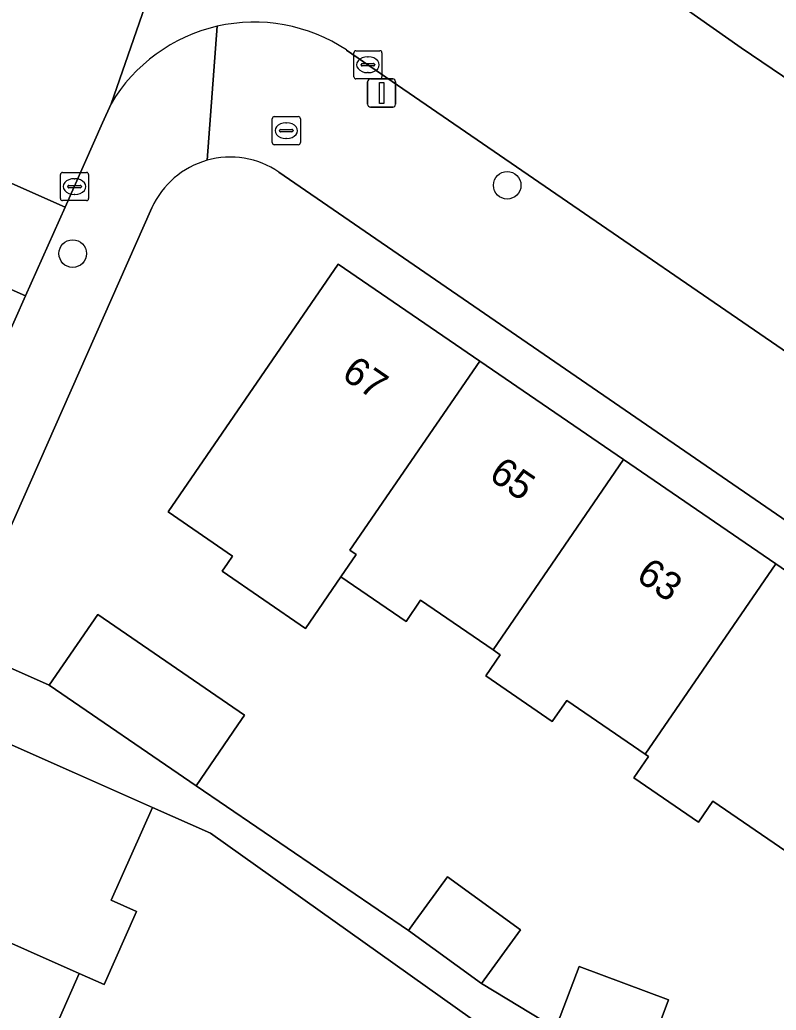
# Model space of a CAD drawing. Extents: x 160023 to 161302, y 384750 to 385707.
# Drawn here: x 160186.62 to 160213.51, y 385336.03 to 385371.24 of the extents above; entities that cross this region are included whole.
import ezdxf

# ---------------------------------------------------------------- set-up
doc = ezdxf.new("R2010")
doc.units = 0
for name, color, linetype in [('IMGEO_Boom', 7, 'Continuous'), ('IMGEO_Brandkraan', 7, 'Continuous'), ('IMGEO_Erf', 7, 'Continuous'), ('IMGEO_Kolk', 7, 'Continuous'), ('IMGEO_Lichtmast', 7, 'Continuous'), ('IMGEO_Pand', 7, 'Continuous'), ('IMGEO_Pand_nummerreeks', 7, 'Continuous'), ('IMGEO_Rijbaan_lokaal_gesloten', 7, 'Continuous'), ('IMGEO_Rijbaan_lokaal_open', 7, 'Continuous'), ('IMGEO_Voetpad_open', 7, 'Continuous')]:
    doc.layers.add(name, color=color, linetype=linetype)

msp = doc.modelspace()

# ---------------------------------------------------------------- linework, layer by layer
at = {"layer": 'IMGEO_Boom'}
for centre in [(160203.946, 385365.355), (160188.503, 385362.927)]:
    msp.add_circle(centre, 0.489, dxfattribs=at)
at = {"layer": 'IMGEO_Brandkraan'}
for p, q in [((160195.594, 385366.872), (160195.594, 385367.724)), ((160195.669, 385367.798), (160196.521, 385367.798)), ((160196.082, 385367.578), (160196.107, 385367.578)), ((160196.595, 385367.724), (160196.595, 385366.872)), ((160195.853, 385367.292), (160195.853, 385367.304)), ((160196.291, 385367.255), (160195.893, 385367.255)), ((160195.896, 385367.341), (160196.294, 385367.341)), ((160196.337, 385367.304), (160196.337, 385367.292)), ((160196.105, 385367.018), (160196.08, 385367.018)), ((160196.521, 385366.798), (160195.669, 385366.798))]:
    msp.add_line(p, q, dxfattribs=at)
for points in [[(160195.594, 385366.872), (160195.594, 385367.724)], [(160195.669, 385367.798), (160196.521, 385367.798)], [(160196.595, 385367.724), (160196.595, 385366.872)], [(160196.521, 385366.798), (160195.669, 385366.798)]]:
    msp.add_lwpolyline(points, dxfattribs=at)
for centre, radius, start, end in [((160195.671, 385367.722), 0.0765, 91.552, 178.448), ((160195.671, 385367.722), 0.0765, 91.552, 178.448), ((160196.519, 385367.722), 0.0765, 1.552, 88.448), ((160196.519, 385367.722), 0.0765, 1.552, 88.448), ((160195.893, 385367.301), 0.0403, 85.8775, 175.7526), ((160195.89, 385367.291), 0.0366, 178.938, 274.7102), ((160196.294, 385367.298), 0.043, 264.8664, 352.4533), ((160196.298, 385367.303), 0.0386, 1.7309, 96.639), ((160195.671, 385366.874), 0.0765, 181.552, 268.448), ((160195.671, 385366.874), 0.0765, 181.552, 268.448), ((160196.519, 385366.874), 0.0765, 271.552, 358.448), ((160196.519, 385366.874), 0.0765, 271.552, 358.448)]:
    msp.add_arc(centre, radius, start, end, dxfattribs=at)
for centre, major_axis, ratio, start_param, end_param in [((160196.081, 385367.298), (-0.387, 0.002), 0.722429, 4.712389, 7.853982), ((160196.106, 385367.298), (-0.39, 0.002), 0.717154, 1.570796, 4.712389)]:
    msp.add_ellipse(centre, major_axis=major_axis, ratio=ratio, start_param=start_param, end_param=end_param, dxfattribs=at)
at = {"layer": 'IMGEO_Erf'}
for points in [[(160226.2, 385344.936), (160195.832, 385365.824)], [(160191.319, 385364.551), (160184.436, 385349.013), (160187.667, 385347.582), (160189.155, 385349.752), (160189.392, 385350.098), (160194.611, 385346.519), (160194.375, 385346.174), (160192.887, 385344.004), (160200.439, 385338.864), (160200.679, 385339.195), (160201.824, 385340.774), (160204.421, 385338.89), (160203.035, 385336.98), (160205.669, 385335.373)], [(160214.073, 385341.525), (160211.249, 385343.461), (160210.739, 385342.717), (160208.444, 385344.29), (160208.964, 385345.049), (160208.848, 385345.129), (160206.061, 385347.039), (160205.548, 385346.291), (160203.182, 385347.913), (160203.697, 385348.665), (160203.441, 385348.84), (160200.868, 385350.606), (160200.35, 385349.85), (160198.037, 385351.436), (160196.779, 385349.602), (160193.818, 385351.633), (160194.01, 385351.912), (160194.187, 385352.17), (160191.892, 385353.744), (160197.936, 385362.557), (160202.967, 385359.107), (160208.078, 385355.603), (160213.487, 385351.894), (160218.816, 385348.241)], [(160203.776, 385334.937), (160193.398, 385342.322), (160191.334, 385343.239), (160189.87, 385339.937), (160190.77, 385339.537), (160189.62, 385336.944), (160188.739, 385337.335), (160187.331, 385334.159)], [(160205.737, 385335.555), (160206.498, 385337.586), (160209.68, 385336.392), (160208.851, 385334.18)]]:
    msp.add_lwpolyline(points, dxfattribs=at)
for centre, start, end in [((160194.103, 385363.314), 105.7274, 156.0367), ((160194.105, 385363.315), 55.4629, 105.7798)]:
    msp.add_arc(centre, 3.046, start, end, dxfattribs=at)
at = {"layer": 'IMGEO_Kolk'}
for p, q in [((160198.494, 385369.215), (160198.494, 385370.067)), ((160198.569, 385370.141), (160199.421, 385370.141)), ((160199.495, 385370.067), (160199.495, 385369.215)), ((160198.796, 385369.684), (160199.194, 385369.684)), ((160198.982, 385369.921), (160199.007, 385369.921)), ((160198.753, 385369.635), (160198.753, 385369.647)), ((160199.191, 385369.598), (160198.793, 385369.598)), ((160199.005, 385369.361), (160198.98, 385369.361)), ((160199.237, 385369.647), (160199.237, 385369.635)), ((160199.421, 385369.141), (160198.569, 385369.141)), ((160188.143, 385365.811), (160188.995, 385365.811)), ((160188.068, 385364.885), (160188.068, 385365.737)), ((160188.556, 385365.591), (160188.581, 385365.591)), ((160189.069, 385365.737), (160189.069, 385364.885)), ((160188.327, 385365.305), (160188.327, 385365.317)), ((160188.765, 385365.268), (160188.367, 385365.268)), ((160188.37, 385365.354), (160188.768, 385365.354)), ((160188.811, 385365.317), (160188.811, 385365.305)), ((160188.995, 385364.811), (160188.143, 385364.811)), ((160188.579, 385365.031), (160188.554, 385365.031))]:
    msp.add_line(p, q, dxfattribs=at)
for points in [[(160198.494, 385369.215), (160198.494, 385370.067)], [(160198.569, 385370.141), (160199.421, 385370.141)], [(160199.495, 385370.067), (160199.495, 385369.215)], [(160199.421, 385369.141), (160198.569, 385369.141)], [(160188.143, 385365.811), (160188.995, 385365.811)], [(160188.068, 385364.885), (160188.068, 385365.737)], [(160189.069, 385365.737), (160189.069, 385364.885)], [(160188.995, 385364.811), (160188.143, 385364.811)]]:
    msp.add_lwpolyline(points, dxfattribs=at)
for centre, radius, start, end in [((160198.571, 385370.065), 0.0765, 91.552, 178.448), ((160198.571, 385370.065), 0.0765, 91.552, 178.448), ((160199.419, 385370.065), 0.0765, 1.552, 88.448), ((160199.419, 385370.065), 0.0765, 1.552, 88.448), ((160198.793, 385369.644), 0.0403, 85.8775, 175.7526), ((160199.198, 385369.646), 0.0386, 1.7309, 96.639), ((160198.79, 385369.634), 0.0366, 178.938, 274.7102), ((160199.194, 385369.641), 0.043, 264.8664, 352.4533), ((160198.571, 385369.217), 0.0765, 181.552, 268.448), ((160198.571, 385369.217), 0.0765, 181.552, 268.448), ((160199.419, 385369.217), 0.0765, 271.552, 358.448), ((160199.419, 385369.217), 0.0765, 271.552, 358.448), ((160188.145, 385365.735), 0.0765, 91.552, 178.448), ((160188.145, 385365.735), 0.0765, 91.552, 178.448), ((160188.993, 385365.735), 0.0765, 1.552, 88.448), ((160188.993, 385365.735), 0.0765, 1.552, 88.448), ((160188.367, 385365.314), 0.0403, 85.8775, 175.7526), ((160188.364, 385365.304), 0.0366, 178.938, 274.7102), ((160188.768, 385365.311), 0.043, 264.8664, 352.4533), ((160188.772, 385365.316), 0.0386, 1.7309, 96.639), ((160188.145, 385364.887), 0.0765, 181.552, 268.448), ((160188.145, 385364.887), 0.0765, 181.552, 268.448), ((160188.993, 385364.887), 0.0765, 271.552, 358.448), ((160188.993, 385364.887), 0.0765, 271.552, 358.448)]:
    msp.add_arc(centre, radius, start, end, dxfattribs=at)
for centre, major_axis, ratio, start_param, end_param in [((160198.981, 385369.641), (-0.387, 0.002), 0.722429, 4.712389, 7.853982), ((160199.006, 385369.641), (-0.39, 0.002), 0.717154, 1.570796, 4.712389), ((160188.555, 385365.311), (-0.387, 0.002), 0.722429, 4.712389, 7.853982), ((160188.58, 385365.311), (-0.39, 0.002), 0.717154, 1.570796, 4.712389)]:
    msp.add_ellipse(centre, major_axis=major_axis, ratio=ratio, start_param=start_param, end_param=end_param, dxfattribs=at)
at = {"layer": 'IMGEO_Lichtmast'}
for p, q in [((160198.986, 385368.236), (160198.986, 385369.036)), ((160198.986, 385369.036), (160198.986, 385368.236)), ((160199.086, 385369.136), (160199.876, 385369.136)), ((160199.876, 385369.136), (160199.086, 385369.136)), ((160199.976, 385369.036), (160199.976, 385368.236)), ((160199.976, 385368.236), (160199.976, 385369.036)), ((160199.876, 385368.136), (160199.086, 385368.136)), ((160199.086, 385368.136), (160199.876, 385368.136))]:
    msp.add_line(p, q, dxfattribs=at)
msp.add_lwpolyline([(160199.406, 385369.011), (160199.556, 385369.011), (160199.556, 385368.261), (160199.406, 385368.261), (160199.406, 385369.011)], dxfattribs=at)
for centre, start, end in [((160199.086, 385369.036), 90, 180), ((160199.086, 385369.036), 90, 180), ((160199.876, 385369.036), 0, 90), ((160199.876, 385369.036), 360, 90), ((160199.086, 385368.236), 180, 270), ((160199.086, 385368.236), 180, 270), ((160199.876, 385368.236), 270, 0), ((160199.876, 385368.236), 270, 0)]:
    msp.add_arc(centre, 0.1, start, end, dxfattribs=at)
at = {"layer": 'IMGEO_Pand'}
for points in [[(160202.967, 385359.107), (160197.936, 385362.557), (160191.892, 385353.744), (160194.187, 385352.17), (160194.01, 385351.912), (160193.818, 385351.633), (160196.779, 385349.602), (160198.037, 385351.436), (160198.58, 385352.229), (160198.356, 385352.382)], [(160208.078, 385355.603), (160202.967, 385359.107), (160198.356, 385352.382), (160198.58, 385352.229), (160198.037, 385351.436), (160200.35, 385349.85), (160200.868, 385350.606), (160203.441, 385348.84)], [(160213.487, 385351.894), (160208.078, 385355.603), (160203.441, 385348.84), (160203.697, 385348.665), (160203.182, 385347.913), (160205.548, 385346.291), (160206.061, 385347.039), (160208.848, 385345.129)], [(160218.816, 385348.241), (160213.487, 385351.894), (160208.848, 385345.129), (160208.964, 385345.049), (160208.444, 385344.29), (160210.739, 385342.717), (160211.249, 385343.461), (160214.073, 385341.525), (160214.168, 385341.46)], [(160189.392, 385350.098), (160189.155, 385349.752), (160187.667, 385347.582), (160192.887, 385344.004), (160194.375, 385346.174), (160194.611, 385346.519)], [(160191.334, 385343.239), (160188.562, 385344.47), (160183.991, 385346.496), (160181.376, 385340.601), (160188.739, 385337.335), (160189.62, 385336.944), (160190.77, 385339.537), (160189.87, 385339.937)], [(160188.739, 385337.335), (160181.376, 385340.601), (160178.842, 385334.889), (160186.23, 385331.61), (160187.118, 385331.216), (160188.244, 385333.755), (160187.331, 385334.159)], [(160200.679, 385339.195), (160200.439, 385338.864), (160203.035, 385336.98), (160204.421, 385338.89), (160201.824, 385340.774)], [(160205.737, 385335.555), (160205.669, 385335.373), (160208.851, 385334.18), (160209.68, 385336.392), (160206.498, 385337.586)]]:
    msp.add_lwpolyline(points, close=True, dxfattribs=at)
at = {"layer": 'IMGEO_Rijbaan_lokaal_gesloten'}
for points in [[(160183.661, 385374.016), (160180.917, 385367.823), (160188.235, 385364.58), (160189.568, 385367.579), (160189.867, 385368.251), (160196.265, 385386.698)], [(160196.265, 385386.698), (160189.867, 385368.251)], [(160212.266, 385370.246), (160208.723, 385372.739), (160198.6, 385379.612)], [(160198.231, 385370.166), (160220.783, 385354.679), (160221.996, 385353.844), (160226.581, 385360.507), (160223.749, 385362.456), (160212.266, 385370.246)], [(160161.865, 385325.106), (160155.004, 385309.501), (160147.908, 385293.496), (160155.175, 385290.263), (160155.452, 385290.886), (160156.947, 385294.248), (160182.332, 385351.312), (160183.877, 385354.785), (160186.831, 385361.426), (160179.518, 385364.667), (160162.369, 385325.971)]]:
    msp.add_lwpolyline(points, dxfattribs=at)
for centre, radius, start, end in [((160194.955, 385365.247), 5.91, 56.3399, 102.8881), ((160194.955, 385365.25), 5.907, 102.8898, 149.4662)]:
    msp.add_arc(centre, radius, start, end, dxfattribs=at)
at = {"layer": 'IMGEO_Rijbaan_lokaal_open'}
msp.add_lwpolyline([(160186.831, 385361.426), (160188.235, 385364.58), (160180.917, 385367.823), (160179.518, 385364.667)], close=True, dxfattribs=at)
at = {"layer": 'IMGEO_Voetpad_open'}
for points in [[(160198.6, 385379.612), (160208.723, 385372.739), (160212.266, 385370.246), (160223.749, 385362.456), (160226.581, 385360.507), (160229.443, 385358.537), (160247.822, 385345.89), (160271.303, 385329.79), (160292.372, 385315.253), (160293.191, 385314.733), (160293.613, 385314.078), (160293.953, 385312.653)], [(160193.277, 385366.246), (160193.637, 385371.008)], [(160193.637, 385371.008), (160193.277, 385366.246)], [(160224.858, 385351.874), (160221.996, 385353.844), (160220.783, 385354.679), (160198.231, 385370.166)], [(160189.867, 385368.251), (160189.568, 385367.579), (160188.235, 385364.58), (160186.831, 385361.426), (160183.877, 385354.785), (160182.332, 385351.312), (160156.947, 385294.248), (160155.452, 385290.886), (160155.175, 385290.263), (160153.752, 385287.065), (160153.045, 385285.475), (160152.606, 385284.405)], [(160195.832, 385365.824), (160226.2, 385344.936), (160225.751, 385344.213), (160231.464, 385340.296), (160229.174, 385336.956), (160231.657, 385335.254), (160232.028, 385335.796), (160236.144, 385332.974), (160244.13, 385331.418)], [(160183.431, 385346.744), (160184.436, 385349.013), (160191.319, 385364.551)]]:
    msp.add_lwpolyline(points, dxfattribs=at)
msp.add_lwpolyline([(160192.887, 385344.004), (160187.667, 385347.582), (160184.436, 385349.013), (160183.431, 385346.744), (160183.991, 385346.496), (160188.562, 385344.47), (160191.334, 385343.239), (160193.398, 385342.322), (160203.776, 385334.937), (160214.086, 385330.356), (160214.852, 385331.675), (160211.669, 385332.869), (160208.851, 385334.18), (160205.669, 385335.373), (160203.035, 385336.98), (160200.439, 385338.864)], close=True, dxfattribs=at)
for centre, radius, start, end in [((160194.955, 385365.247), 5.91, 56.3399, 102.8881), ((160194.955, 385365.25), 5.907, 102.8898, 149.4662), ((160194.103, 385363.314), 3.046, 105.7274, 156.0367), ((160194.105, 385363.315), 3.046, 55.4629, 105.7798)]:
    msp.add_arc(centre, radius, start, end, dxfattribs=at)

# ---------------------------------------------------------------- texts
at = {"layer": 'IMGEO_Pand_nummerreeks'}
for s, rotation, p in [('67', 325.5652, (160198.016, 385358.526)), ('65', 325.5634, (160203.248, 385354.938)), ('63', 325.5634, (160208.48, 385351.351))]:
    msp.add_text(s, height=1, rotation=rotation, dxfattribs=at).set_placement(p)

doc.saveas('drawing.dxf')
